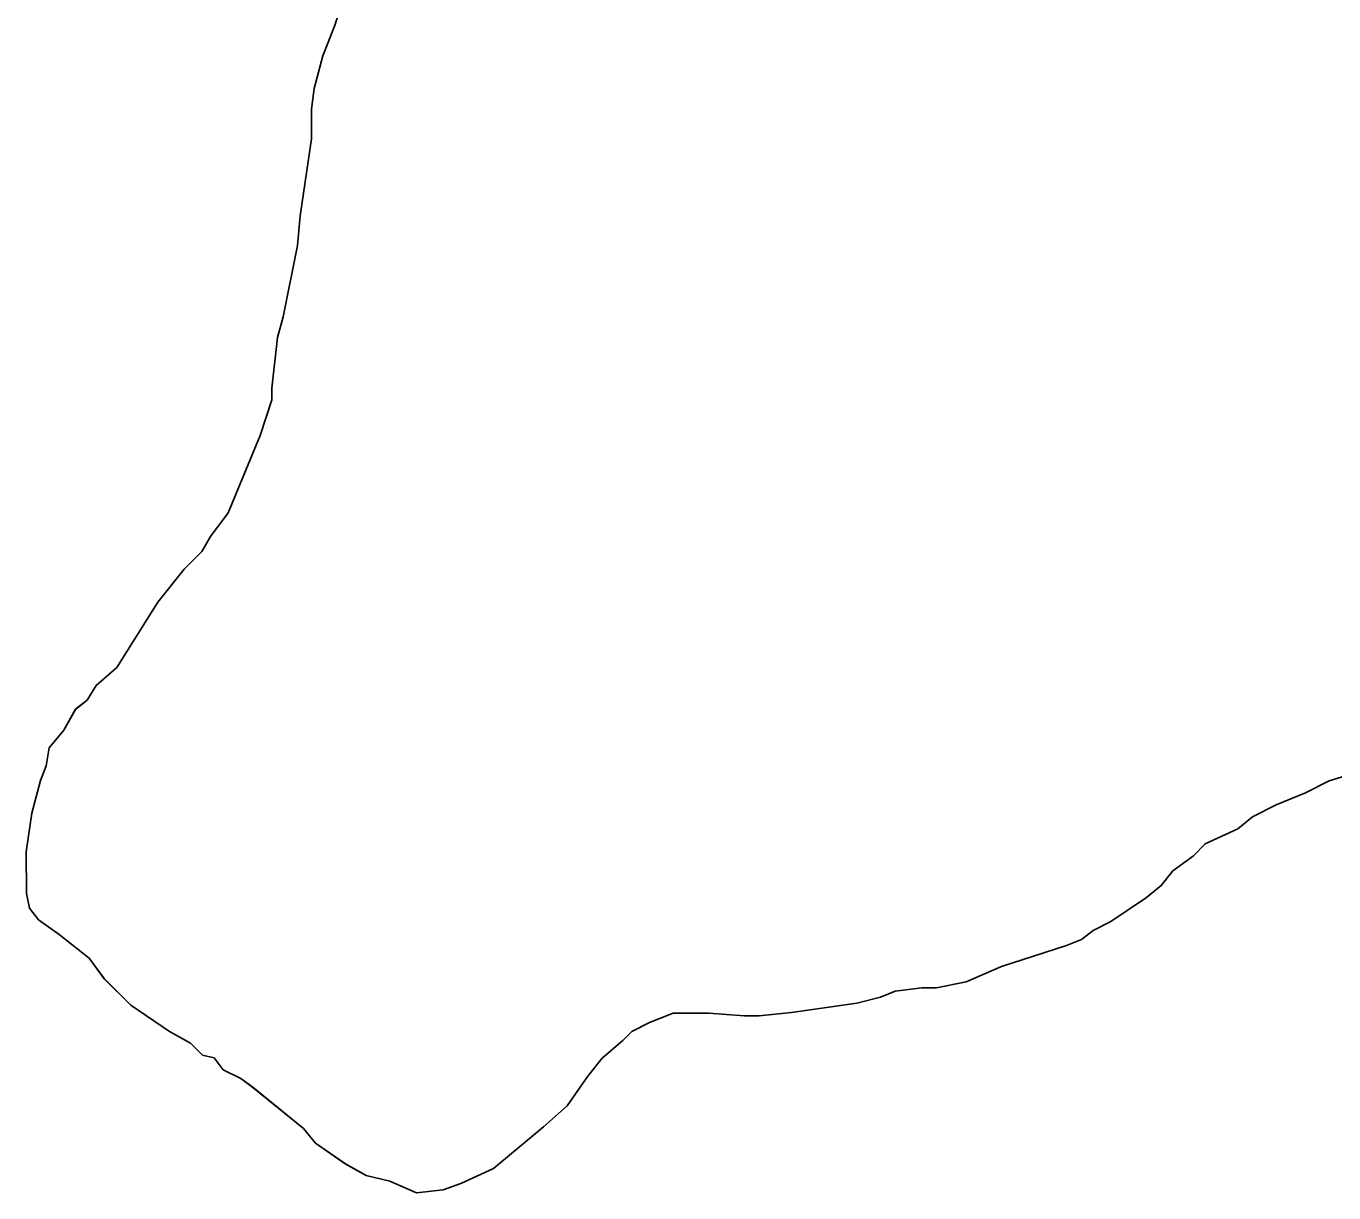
# Model space of a CAD drawing. Extents: x 3279314 to 3317160, y 734079 to 759431.
# Drawn here: x 3314608.6 to 3314744.4, y 742236.6 to 742357.8 of the extents above; entities that cross this region are included whole.
import ezdxf

# ---------------------------------------------------------------- set-up
doc = ezdxf.new("R2010")
doc.units = 0
for name, color, linetype in [('V-SITE-VEGE', 7, 'Continuous'), ('V-TOPO-SHOR', 7, 'Continuous'), ('V-WETL-SWMP', 7, 'Continuous')]:
    doc.layers.add(name, color=color, linetype=linetype)

msp = doc.modelspace()

# ---------------------------------------------------------------- linework, layer by layer
at = {"layer": 'V-SITE-VEGE'}
for p, q in [((3314641.84, 742361.51), (3314640.63, 742357.81)), ((3314640.63, 742357.81), (3314639.42, 742354.72)), ((3314639.42, 742354.72), (3314638.52, 742351.33)), ((3314638.52, 742351.33), (3314638.23, 742349.17)), ((3314638.23, 742349.17), (3314638.25, 742346.1)), ((3314638.25, 742346.1), (3314637.07, 742338.09)), ((3314637.07, 742338.09), (3314636.79, 742335.01)), ((3314636.79, 742335.01), (3314635.3, 742327.61)), ((3314635.3, 742327.61), (3314634.7, 742325.46)), ((3314634.7, 742325.46), (3314634.12, 742320.22)), ((3314634.12, 742320.22), (3314634.13, 742318.99)), ((3314634.13, 742318.99), (3314632.92, 742315.29)), ((3314632.92, 742315.29), (3314629.59, 742307.27)), ((3314629.59, 742307.27), (3314627.76, 742304.79)), ((3314627.76, 742304.79), (3314626.85, 742303.25)), ((3314626.85, 742303.25), (3314625.02, 742301.39)), ((3314625.02, 742301.39), (3314622.27, 742297.98)), ((3314622.27, 742297.98), (3314618.01, 742291.19)), ((3314618.01, 742291.19), (3314615.86, 742289.33)), ((3314615.86, 742289.33), (3314614.95, 742287.78)), ((3314614.95, 742287.78), (3314613.73, 742286.84)), ((3314613.73, 742286.84), (3314612.51, 742284.69)), ((3314612.51, 742284.69), (3314610.99, 742282.83)), ((3314610.99, 742282.83), (3314610.69, 742280.98)), ((3314610.69, 742280.98), (3314610.09, 742279.44)), ((3314610.09, 742279.44), (3314609.19, 742276.05)), ((3314741.49, 742278.18), (3314743.94, 742279.43)), ((3314743.94, 742279.43), (3314746.1, 742280.06)), ((3314738.42, 742276.93), (3314741.49, 742278.18)), ((3314735.97, 742275.68), (3314738.42, 742276.93)), ((3314609.19, 742276.05), (3314608.6, 742272.04)), ((3314734.44, 742274.44), (3314735.97, 742275.68)), ((3314731.06, 742272.88), (3314734.44, 742274.44)), ((3314729.84, 742271.64), (3314731.06, 742272.88)), ((3314608.6, 742272.04), (3314608.63, 742267.73)), ((3314727.7, 742270.08), (3314729.84, 742271.64)), ((3314726.48, 742268.54), (3314727.7, 742270.08)), ((3314724.95, 742267.3), (3314726.48, 742268.54)), ((3314608.63, 742267.73), (3314608.94, 742266.2)), ((3314721.27, 742264.81), (3314724.95, 742267.3)), ((3314608.94, 742266.2), (3314609.88, 742264.97)), ((3314609.88, 742264.97), (3314612.04, 742263.45)), ((3314719.43, 742263.87), (3314721.27, 742264.81)), ((3314612.04, 742263.45), (3314615.14, 742261.01)), ((3314718.21, 742262.94), (3314719.43, 742263.87)), ((3314709.92, 742260.12), (3314716.67, 742262.32)), ((3314716.67, 742262.32), (3314718.21, 742262.94)), ((3314615.14, 742261.01), (3314616.69, 742258.86)), ((3314706.24, 742258.55), (3314709.92, 742260.12)), ((3314616.69, 742258.86), (3314619.48, 742256.12)), ((3314697.32, 742256.95), (3314698.86, 742257.58)), ((3314698.86, 742257.58), (3314701.62, 742257.91)), ((3314701.62, 742257.91), (3314703.16, 742257.92)), ((3314703.16, 742257.92), (3314706.24, 742258.55)), ((3314688.1, 742255.35), (3314694.87, 742256.32)), ((3314694.87, 742256.32), (3314697.32, 742256.95)), ((3314619.48, 742256.12), (3314623.5, 742253.37)), ((3314673.34, 742254.33), (3314675.79, 742255.27)), ((3314675.79, 742255.27), (3314679.49, 742255.29)), ((3314679.49, 742255.29), (3314683.18, 742255.01)), ((3314683.18, 742255.01), (3314684.72, 742255.02)), ((3314684.72, 742255.02), (3314688.1, 742255.35)), ((3314671.5, 742253.39), (3314673.34, 742254.33)), ((3314623.5, 742253.37), (3314625.66, 742252.16)), ((3314625.66, 742252.16), (3314626.9, 742250.94)), ((3314668.44, 742250.6), (3314670.58, 742252.46)), ((3314670.58, 742252.46), (3314671.5, 742253.39)), ((3314626.9, 742250.94), (3314628.13, 742250.63)), ((3314628.13, 742250.63), (3314629.06, 742249.41)), ((3314629.06, 742249.41), (3314630.91, 742248.5)), ((3314666.92, 742248.74), (3314668.44, 742250.6)), ((3314630.91, 742248.5), (3314632.15, 742247.59)), ((3314664.78, 742245.65), (3314666.92, 742248.74)), ((3314632.15, 742247.59), (3314637.41, 742243.31)), ((3314662.34, 742243.48), (3314664.78, 742245.65)), ((3314637.41, 742243.31), (3314638.65, 742241.78)), ((3314657.13, 742239.14), (3314662.34, 742243.48)), ((3314638.65, 742241.78), (3314641.75, 742239.65)), ((3314641.75, 742239.65), (3314643.91, 742238.43)), ((3314653.76, 742237.58), (3314657.13, 742239.14)), ((3314643.91, 742238.43), (3314646.37, 742237.83)), ((3314646.37, 742237.83), (3314649.15, 742236.62)), ((3314651.92, 742236.95), (3314653.76, 742237.58)), ((3314649.15, 742236.62), (3314651.92, 742236.95))]:
    msp.add_line(p, q, dxfattribs=at)
at = {"layer": 'V-TOPO-SHOR'}
for p, q in [((3314641.84, 742361.51), (3314640.63, 742357.81)), ((3314640.63, 742357.81), (3314639.42, 742354.72)), ((3314639.42, 742354.72), (3314638.52, 742351.33)), ((3314638.52, 742351.33), (3314638.23, 742349.17)), ((3314638.23, 742349.17), (3314638.25, 742346.1)), ((3314638.25, 742346.1), (3314637.07, 742338.09)), ((3314637.07, 742338.09), (3314636.79, 742335.01)), ((3314636.79, 742335.01), (3314635.3, 742327.61)), ((3314635.3, 742327.61), (3314634.7, 742325.46)), ((3314634.7, 742325.46), (3314634.12, 742320.22)), ((3314634.12, 742320.22), (3314634.13, 742318.99)), ((3314634.13, 742318.99), (3314632.92, 742315.29)), ((3314632.92, 742315.29), (3314629.59, 742307.27)), ((3314629.59, 742307.27), (3314627.76, 742304.79)), ((3314627.76, 742304.79), (3314626.85, 742303.25)), ((3314626.85, 742303.25), (3314625.02, 742301.39)), ((3314625.02, 742301.39), (3314622.27, 742297.98)), ((3314622.27, 742297.98), (3314618.01, 742291.19)), ((3314618.01, 742291.19), (3314615.86, 742289.33)), ((3314615.86, 742289.33), (3314614.95, 742287.78)), ((3314614.95, 742287.78), (3314613.73, 742286.84)), ((3314613.73, 742286.84), (3314612.51, 742284.69)), ((3314612.51, 742284.69), (3314610.99, 742282.83)), ((3314610.99, 742282.83), (3314610.69, 742280.98)), ((3314610.69, 742280.98), (3314610.09, 742279.44)), ((3314610.09, 742279.44), (3314609.19, 742276.05)), ((3314741.49, 742278.18), (3314743.94, 742279.43)), ((3314743.94, 742279.43), (3314746.1, 742280.06)), ((3314738.42, 742276.93), (3314741.49, 742278.18)), ((3314735.97, 742275.68), (3314738.42, 742276.93)), ((3314609.19, 742276.05), (3314608.6, 742272.04)), ((3314734.44, 742274.44), (3314735.97, 742275.68)), ((3314731.06, 742272.88), (3314734.44, 742274.44)), ((3314729.84, 742271.64), (3314731.06, 742272.88)), ((3314608.6, 742272.04), (3314608.63, 742267.73)), ((3314727.7, 742270.08), (3314729.84, 742271.64)), ((3314726.48, 742268.54), (3314727.7, 742270.08)), ((3314724.95, 742267.3), (3314726.48, 742268.54)), ((3314608.63, 742267.73), (3314608.94, 742266.2)), ((3314721.27, 742264.81), (3314724.95, 742267.3)), ((3314608.94, 742266.2), (3314609.88, 742264.97)), ((3314609.88, 742264.97), (3314612.04, 742263.45)), ((3314719.43, 742263.87), (3314721.27, 742264.81)), ((3314612.04, 742263.45), (3314615.14, 742261.01)), ((3314718.21, 742262.94), (3314719.43, 742263.87)), ((3314709.92, 742260.12), (3314716.67, 742262.32)), ((3314716.67, 742262.32), (3314718.21, 742262.94)), ((3314615.14, 742261.01), (3314616.69, 742258.86)), ((3314706.24, 742258.55), (3314709.92, 742260.12)), ((3314616.69, 742258.86), (3314619.48, 742256.12)), ((3314697.32, 742256.95), (3314698.86, 742257.58)), ((3314698.86, 742257.58), (3314701.62, 742257.91)), ((3314701.62, 742257.91), (3314703.16, 742257.92)), ((3314703.16, 742257.92), (3314706.24, 742258.55)), ((3314688.1, 742255.35), (3314694.87, 742256.32)), ((3314694.87, 742256.32), (3314697.32, 742256.95)), ((3314619.48, 742256.12), (3314623.5, 742253.37)), ((3314673.34, 742254.33), (3314675.79, 742255.27)), ((3314675.79, 742255.27), (3314679.49, 742255.29)), ((3314679.49, 742255.29), (3314683.18, 742255.01)), ((3314683.18, 742255.01), (3314684.72, 742255.02)), ((3314684.72, 742255.02), (3314688.1, 742255.35)), ((3314671.5, 742253.39), (3314673.34, 742254.33)), ((3314623.5, 742253.37), (3314625.66, 742252.16)), ((3314625.66, 742252.16), (3314626.9, 742250.94)), ((3314668.44, 742250.6), (3314670.58, 742252.46)), ((3314670.58, 742252.46), (3314671.5, 742253.39)), ((3314626.9, 742250.94), (3314628.13, 742250.63)), ((3314628.13, 742250.63), (3314629.06, 742249.41)), ((3314629.06, 742249.41), (3314630.91, 742248.5)), ((3314666.92, 742248.74), (3314668.44, 742250.6)), ((3314630.91, 742248.5), (3314632.15, 742247.59)), ((3314664.78, 742245.65), (3314666.92, 742248.74)), ((3314632.15, 742247.59), (3314637.41, 742243.31)), ((3314662.34, 742243.48), (3314664.78, 742245.65)), ((3314637.41, 742243.31), (3314638.65, 742241.78)), ((3314657.13, 742239.14), (3314662.34, 742243.48)), ((3314638.65, 742241.78), (3314641.75, 742239.65)), ((3314641.75, 742239.65), (3314643.91, 742238.43)), ((3314653.76, 742237.58), (3314657.13, 742239.14)), ((3314643.91, 742238.43), (3314646.37, 742237.83)), ((3314646.37, 742237.83), (3314649.15, 742236.62)), ((3314651.92, 742236.95), (3314653.76, 742237.58)), ((3314649.15, 742236.62), (3314651.92, 742236.95))]:
    msp.add_line(p, q, dxfattribs=at)
at = {"layer": 'V-WETL-SWMP'}
for p, q in [((3314640.63, 742357.81), (3314639.42, 742354.72)), ((3314640.63, 742357.81), (3314639.42, 742354.72)), ((3314639.42, 742354.72), (3314638.52, 742351.33)), ((3314639.42, 742354.72), (3314638.52, 742351.33)), ((3314638.52, 742351.33), (3314638.23, 742349.17)), ((3314638.52, 742351.33), (3314638.23, 742349.17)), ((3314638.23, 742349.17), (3314638.25, 742346.1)), ((3314638.23, 742349.17), (3314638.25, 742346.1)), ((3314638.25, 742346.1), (3314637.07, 742338.09)), ((3314638.25, 742346.1), (3314637.07, 742338.09)), ((3314637.07, 742338.09), (3314636.79, 742335.01)), ((3314637.07, 742338.09), (3314636.79, 742335.01)), ((3314636.79, 742335.01), (3314635.3, 742327.61)), ((3314636.79, 742335.01), (3314635.3, 742327.61)), ((3314635.3, 742327.61), (3314634.7, 742325.46)), ((3314635.3, 742327.61), (3314634.7, 742325.46)), ((3314634.7, 742325.46), (3314634.12, 742320.22)), ((3314634.7, 742325.46), (3314634.12, 742320.22)), ((3314634.12, 742320.22), (3314634.13, 742318.99)), ((3314634.12, 742320.22), (3314634.13, 742318.99)), ((3314634.13, 742318.99), (3314632.92, 742315.29)), ((3314634.13, 742318.99), (3314632.92, 742315.29)), ((3314632.92, 742315.29), (3314629.59, 742307.27)), ((3314632.92, 742315.29), (3314629.59, 742307.27)), ((3314629.59, 742307.27), (3314627.76, 742304.79)), ((3314629.59, 742307.27), (3314627.76, 742304.79)), ((3314627.76, 742304.79), (3314626.85, 742303.25)), ((3314627.76, 742304.79), (3314626.85, 742303.25)), ((3314626.85, 742303.25), (3314625.02, 742301.39)), ((3314626.85, 742303.25), (3314625.02, 742301.39)), ((3314625.02, 742301.39), (3314622.27, 742297.98)), ((3314625.02, 742301.39), (3314622.27, 742297.98)), ((3314622.27, 742297.98), (3314618.01, 742291.18)), ((3314622.27, 742297.98), (3314618.01, 742291.18)), ((3314618.01, 742291.18), (3314615.87, 742289.32)), ((3314618.01, 742291.18), (3314615.87, 742289.32)), ((3314615.87, 742289.32), (3314614.95, 742287.78)), ((3314615.87, 742289.32), (3314614.95, 742287.78)), ((3314614.95, 742287.78), (3314613.73, 742286.85)), ((3314614.95, 742287.78), (3314613.73, 742286.85)), ((3314613.73, 742286.85), (3314612.51, 742284.69)), ((3314613.73, 742286.85), (3314612.51, 742284.69)), ((3314612.51, 742284.69), (3314610.99, 742282.83)), ((3314612.51, 742284.69), (3314610.99, 742282.83)), ((3314610.99, 742282.83), (3314610.69, 742280.98)), ((3314610.99, 742282.83), (3314610.69, 742280.98)), ((3314610.69, 742280.98), (3314610.09, 742279.44)), ((3314610.69, 742280.98), (3314610.09, 742279.44)), ((3314610.09, 742279.44), (3314609.19, 742276.05)), ((3314610.09, 742279.44), (3314609.19, 742276.05)), ((3314741.49, 742278.18), (3314743.94, 742279.43)), ((3314741.49, 742278.18), (3314743.94, 742279.43)), ((3314743.94, 742279.43), (3314746.09, 742280.06)), ((3314743.94, 742279.43), (3314746.09, 742280.06)), ((3314738.42, 742276.93), (3314741.49, 742278.18)), ((3314738.42, 742276.93), (3314741.49, 742278.18)), ((3314735.97, 742275.68), (3314738.42, 742276.93)), ((3314735.97, 742275.68), (3314738.42, 742276.93)), ((3314609.19, 742276.05), (3314608.6, 742272.04)), ((3314609.19, 742276.05), (3314608.6, 742272.04)), ((3314734.44, 742274.44), (3314735.97, 742275.68)), ((3314734.44, 742274.44), (3314735.97, 742275.68)), ((3314731.07, 742272.88), (3314734.44, 742274.44)), ((3314731.07, 742272.88), (3314734.44, 742274.44)), ((3314729.84, 742271.64), (3314731.07, 742272.88)), ((3314729.84, 742271.64), (3314731.07, 742272.88)), ((3314608.6, 742272.04), (3314608.63, 742267.73)), ((3314608.6, 742272.04), (3314608.63, 742267.73)), ((3314727.7, 742270.08), (3314729.84, 742271.64)), ((3314727.7, 742270.08), (3314729.84, 742271.64)), ((3314726.48, 742268.54), (3314727.7, 742270.08)), ((3314726.48, 742268.54), (3314727.7, 742270.08)), ((3314724.95, 742267.29), (3314726.48, 742268.54)), ((3314724.95, 742267.29), (3314726.48, 742268.54)), ((3314608.63, 742267.73), (3314608.95, 742266.2)), ((3314608.63, 742267.73), (3314608.95, 742266.2)), ((3314721.27, 742264.81), (3314724.95, 742267.29)), ((3314721.27, 742264.81), (3314724.95, 742267.29)), ((3314608.95, 742266.2), (3314609.88, 742264.97)), ((3314608.95, 742266.2), (3314609.88, 742264.97)), ((3314609.88, 742264.97), (3314612.04, 742263.45)), ((3314609.88, 742264.97), (3314612.04, 742263.45)), ((3314719.43, 742263.87), (3314721.27, 742264.81)), ((3314719.43, 742263.87), (3314721.27, 742264.81)), ((3314612.04, 742263.45), (3314615.14, 742261.01)), ((3314612.04, 742263.45), (3314615.14, 742261.01)), ((3314718.21, 742262.94), (3314719.43, 742263.87)), ((3314718.21, 742262.94), (3314719.43, 742263.87)), ((3314709.92, 742260.12), (3314716.67, 742262.32)), ((3314709.92, 742260.12), (3314716.67, 742262.32)), ((3314716.67, 742262.32), (3314718.21, 742262.94)), ((3314716.67, 742262.32), (3314718.21, 742262.94)), ((3314615.14, 742261.01), (3314616.69, 742258.87)), ((3314615.14, 742261.01), (3314616.69, 742258.87)), ((3314706.24, 742258.55), (3314709.92, 742260.12)), ((3314706.24, 742258.55), (3314709.92, 742260.12)), ((3314616.69, 742258.87), (3314619.48, 742256.11)), ((3314616.69, 742258.87), (3314619.48, 742256.11)), ((3314697.32, 742256.95), (3314698.86, 742257.58)), ((3314697.32, 742256.95), (3314698.86, 742257.58)), ((3314698.86, 742257.58), (3314701.63, 742257.9)), ((3314698.86, 742257.58), (3314701.63, 742257.9)), ((3314701.63, 742257.9), (3314703.16, 742257.92)), ((3314701.63, 742257.9), (3314703.16, 742257.92)), ((3314703.16, 742257.92), (3314706.24, 742258.55)), ((3314703.16, 742257.92), (3314706.24, 742258.55)), ((3314688.1, 742255.35), (3314694.87, 742256.32)), ((3314688.1, 742255.35), (3314694.87, 742256.32)), ((3314694.87, 742256.32), (3314697.32, 742256.95)), ((3314694.87, 742256.32), (3314697.32, 742256.95)), ((3314619.48, 742256.11), (3314623.5, 742253.37)), ((3314619.48, 742256.11), (3314623.5, 742253.37)), ((3314673.34, 742254.33), (3314675.8, 742255.27)), ((3314673.34, 742254.33), (3314675.8, 742255.27)), ((3314675.8, 742255.27), (3314679.49, 742255.29)), ((3314675.8, 742255.27), (3314679.49, 742255.29)), ((3314679.49, 742255.29), (3314683.18, 742255.01)), ((3314679.49, 742255.29), (3314683.18, 742255.01)), ((3314683.18, 742255.01), (3314684.72, 742255.02)), ((3314683.18, 742255.01), (3314684.72, 742255.02)), ((3314684.72, 742255.02), (3314688.1, 742255.35)), ((3314684.72, 742255.02), (3314688.1, 742255.35)), ((3314671.5, 742253.39), (3314673.34, 742254.33)), ((3314671.5, 742253.39), (3314673.34, 742254.33)), ((3314623.5, 742253.37), (3314625.66, 742252.16)), ((3314623.5, 742253.37), (3314625.66, 742252.16)), ((3314625.66, 742252.16), (3314626.9, 742250.93)), ((3314625.66, 742252.16), (3314626.9, 742250.93)), ((3314668.44, 742250.6), (3314670.58, 742252.46)), ((3314668.44, 742250.6), (3314670.58, 742252.46)), ((3314670.58, 742252.46), (3314671.5, 742253.39)), ((3314670.58, 742252.46), (3314671.5, 742253.39)), ((3314626.9, 742250.93), (3314628.13, 742250.63)), ((3314626.9, 742250.93), (3314628.13, 742250.63)), ((3314628.13, 742250.63), (3314629.06, 742249.41)), ((3314628.13, 742250.63), (3314629.06, 742249.41)), ((3314629.06, 742249.41), (3314630.91, 742248.5)), ((3314629.06, 742249.41), (3314630.91, 742248.5)), ((3314666.92, 742248.74), (3314668.44, 742250.6)), ((3314666.92, 742248.74), (3314668.44, 742250.6)), ((3314630.91, 742248.5), (3314632.15, 742247.58)), ((3314630.91, 742248.5), (3314632.15, 742247.58)), ((3314664.78, 742245.65), (3314666.92, 742248.74)), ((3314664.78, 742245.65), (3314666.92, 742248.74)), ((3314632.15, 742247.58), (3314637.41, 742243.31)), ((3314632.15, 742247.58), (3314637.41, 742243.31)), ((3314662.34, 742243.48), (3314664.78, 742245.65)), ((3314662.34, 742243.48), (3314664.78, 742245.65)), ((3314637.41, 742243.31), (3314638.65, 742241.78)), ((3314637.41, 742243.31), (3314638.65, 742241.78)), ((3314657.13, 742239.14), (3314662.34, 742243.48)), ((3314657.13, 742239.14), (3314662.34, 742243.48)), ((3314638.65, 742241.78), (3314641.74, 742239.65)), ((3314638.65, 742241.78), (3314641.74, 742239.65)), ((3314641.74, 742239.65), (3314643.91, 742238.43)), ((3314641.74, 742239.65), (3314643.91, 742238.43)), ((3314653.76, 742237.58), (3314657.13, 742239.14)), ((3314653.76, 742237.58), (3314657.13, 742239.14)), ((3314643.91, 742238.43), (3314646.37, 742237.83)), ((3314643.91, 742238.43), (3314646.37, 742237.83)), ((3314646.37, 742237.83), (3314649.15, 742236.62)), ((3314646.37, 742237.83), (3314649.15, 742236.62)), ((3314651.92, 742236.95), (3314653.76, 742237.58)), ((3314651.92, 742236.95), (3314653.76, 742237.58)), ((3314649.15, 742236.62), (3314651.92, 742236.95)), ((3314649.15, 742236.62), (3314651.92, 742236.95))]:
    msp.add_line(p, q, dxfattribs=at)

doc.saveas('drawing.dxf')
